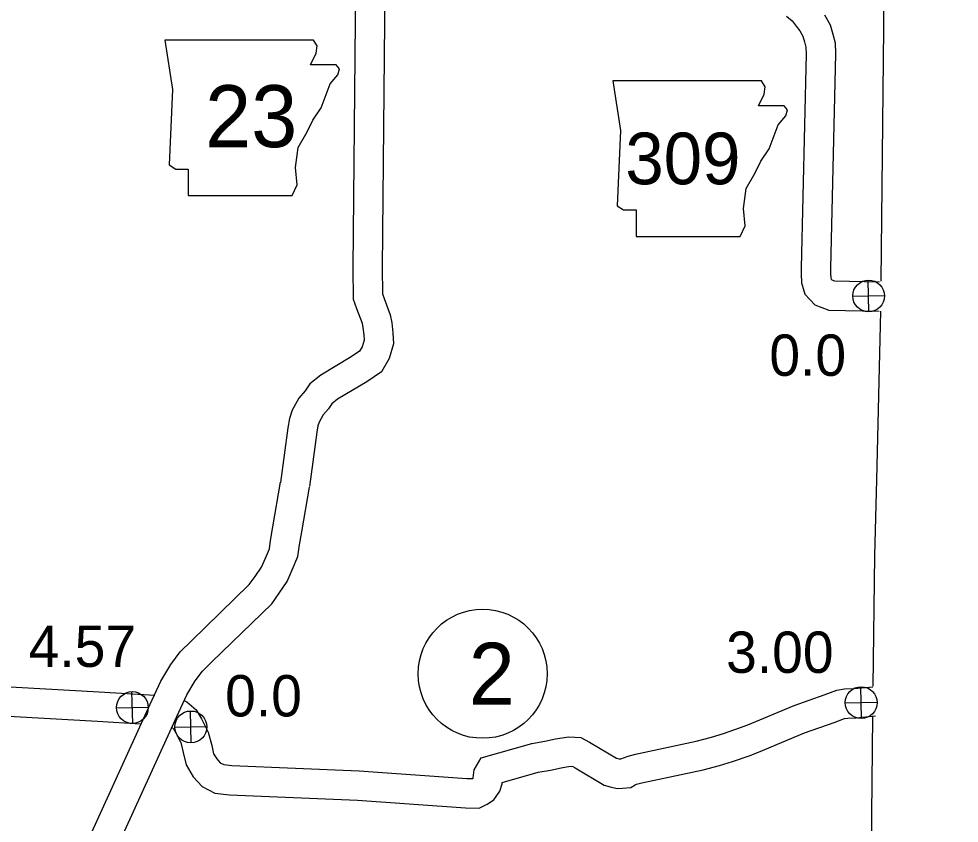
# Model space of a CAD drawing. Extents: x -939622 to -934245, y 1383184 to 1385301.
# Drawn here: x -936194.15 to -936165.29, y 1384570.62 to 1384595.29 of the extents above; entities that cross this region are included whole.
import ezdxf

# ---------------------------------------------------------------- set-up
doc = ezdxf.new("R2010")
doc.units = 0
for name, color, linetype in [('Level 10', 7, 'Continuous'), ('Level 2', 7, 'Continuous'), ('Level 21', 7, 'Continuous'), ('Level 25', 7, 'Continuous'), ('Level 26', 7, 'Continuous'), ('Level 27', 7, 'Continuous')]:
    doc.layers.add(name, color=color, linetype=linetype)

msp = doc.modelspace()

# ---------------------------------------------------------------- linework, layer by layer
at = {"layer": 'Level 10'}
for points in [[(-936183.817, 1384596.308), (-936183.893, 1384587.653), (-936183.882, 1384586.695), (-936183.778, 1384586.409), (-936183.613, 1384585.961), (-936183.584, 1384585.829), (-936183.561, 1384585.594), (-936183.551, 1384585.431), (-936183.611, 1384585.226), (-936183.686, 1384585.095), (-936183.948, 1384584.921), (-936184.873, 1384584.367), (-936185.21, 1384584.101), (-936185.36, 1384583.877), (-936185.551, 1384583.658), (-936185.755, 1384583.285), (-936185.843, 1384583.03), (-936185.89, 1384582.742), (-936186.116, 1384581.066)], [(-936182.917, 1384596.295), (-936182.993, 1384587.655), (-936182.984, 1384586.858), (-936182.933, 1384586.718), (-936182.747, 1384586.215), (-936182.693, 1384585.969), (-936182.663, 1384585.663), (-936182.644, 1384585.328), (-936182.777, 1384584.872), (-936183.01, 1384584.464), (-936183.468, 1384584.159), (-936184.362, 1384583.624), (-936184.541, 1384583.483), (-936184.644, 1384583.329), (-936184.808, 1384583.141), (-936184.929, 1384582.919), (-936184.967, 1384582.809), (-936185, 1384582.61), (-936185.224, 1384580.946)], [(-936170.59, 1384595.378), (-936170.416, 1384595.226), (-936170.289, 1384595.071), (-936170.174, 1384594.92), (-936170.085, 1384594.76), (-936170.033, 1384594.583), (-936169.991, 1384594.423), (-936169.985, 1384594.215), (-936170.131, 1384587.651), (-936170.132, 1384587.465), (-936170.12, 1384587.196), (-936170.019, 1384586.85), (-936169.714, 1384586.52), (-936169.288, 1384586.358), (-936167.746, 1384586.324)], [(-936169.419, 1384595.414), (-936169.25, 1384595.11), (-936169.166, 1384594.825), (-936169.095, 1384594.552), (-936169.084, 1384594.219), (-936169.231, 1384587.64), (-936169.232, 1384587.483), (-936169.226, 1384587.344), (-936169.215, 1384587.306), (-936169.196, 1384587.286), (-936169.113, 1384587.254), (-936167.726, 1384587.224)], [(-936192.57, 1384548.379), (-936192.426, 1384556.309), (-936192.345, 1384562.392), (-936192.332, 1384562.573), (-936192.503, 1384564.235), (-936192.549, 1384564.725), (-936192.522, 1384565.044), (-936192.44, 1384565.717), (-936192.226, 1384569.222), (-936192.094, 1384569.796), (-936192.004, 1384570.12), (-936190.111, 1384574.267), (-936189.791, 1384574.975), (-936189.482, 1384575.491), (-936189.193, 1384575.881), (-936188.85, 1384576.217), (-936187.072, 1384577.94), (-936186.895, 1384578.191), (-936186.701, 1384578.477), (-936186.578, 1384578.75), (-936186.455, 1384579.037), (-936186.424, 1384579.288), (-936186.351, 1384579.71), (-936186.114, 1384581.082)], [(-936191.67, 1384548.363), (-936191.526, 1384556.295), (-936191.445, 1384562.355), (-936191.429, 1384562.588), (-936191.607, 1384564.324), (-936191.646, 1384564.729), (-936191.626, 1384564.951), (-936191.543, 1384565.635), (-936191.332, 1384569.092), (-936191.221, 1384569.575), (-936191.156, 1384569.811), (-936189.292, 1384573.894), (-936188.992, 1384574.557), (-936188.733, 1384574.991), (-936188.513, 1384575.287), (-936188.222, 1384575.572), (-936186.385, 1384577.352), (-936186.155, 1384577.679), (-936185.912, 1384578.037), (-936185.754, 1384578.389), (-936185.578, 1384578.799), (-936185.533, 1384579.155), (-936185.464, 1384579.556), (-936185.227, 1384580.929)], [(-936197.766, 1384575.192), (-936197.705, 1384575.255), (-936197.336, 1384575.373), (-936196.964, 1384575.332), (-936195.735, 1384574.988), (-936195.301, 1384574.86), (-936194.96, 1384574.835), (-936191.676, 1384574.648), (-936189.972, 1384574.547)], [(-936189.092, 1384574.392), (-936188.987, 1384574.347), (-936188.698, 1384574.092), (-936188.541, 1384573.821), (-936188.333, 1384573.416), (-936188.225, 1384573.004), (-936188.166, 1384572.747), (-936188.073, 1384572.589), (-936187.964, 1384572.472), (-936187.858, 1384572.416), (-936187.604, 1384572.385), (-936183.699, 1384572.226), (-936180.394, 1384571.992), (-936180.212, 1384571.987), (-936180.208, 1384571.989), (-936180.201, 1384571.999), (-936180.198, 1384572.009), (-936180.175, 1384572.258), (-936179.955, 1384572.622), (-936178.404, 1384573.062), (-936178.001, 1384573.131), (-936177.671, 1384573.204), (-936177.27, 1384573.272), (-936176.894, 1384573.249), (-936176.627, 1384573.109), (-936175.806, 1384572.618), (-936175.763, 1384572.604), (-936175.718, 1384572.595), (-936175.674, 1384572.597), (-936175.448, 1384572.679), (-936175.224, 1384572.735), (-936173.356, 1384573.135), (-936172.89, 1384573.258), (-936172.522, 1384573.371), (-936172.031, 1384573.54), (-936171.767, 1384573.634), (-936170.355, 1384574.233), (-936169.43, 1384574.561), (-936169.041, 1384574.7), (-936168.802, 1384574.743), (-936168.506, 1384574.753), (-936167.934, 1384574.804)], [(-936197.165, 1384574.448), (-936197.136, 1384574.445), (-936195.983, 1384574.122), (-936195.463, 1384573.97), (-936195.018, 1384573.937), (-936191.728, 1384573.75), (-936190.416, 1384573.672)], [(-936189.433, 1384573.54), (-936189.403, 1384573.514), (-936189.331, 1384573.389), (-936189.178, 1384573.092), (-936189.099, 1384572.79), (-936189.013, 1384572.411), (-936188.799, 1384572.047), (-936188.517, 1384571.745), (-936188.131, 1384571.543), (-936187.678, 1384571.487), (-936183.749, 1384571.328), (-936180.438, 1384571.092), (-936180.017, 1384571.081), (-936179.77, 1384571.199), (-936179.563, 1384571.338), (-936179.385, 1384571.598), (-936179.311, 1384571.829), (-936179.307, 1384571.87), (-936178.205, 1384572.183), (-936177.828, 1384572.248), (-936177.498, 1384572.32), (-936177.222, 1384572.368), (-936177.142, 1384572.362), (-936177.067, 1384572.323), (-936176.177, 1384571.791), (-936175.992, 1384571.733), (-936175.785, 1384571.689), (-936175.623, 1384571.699), (-936175.367, 1384571.711), (-936175.231, 1384571.801), (-936175.186, 1384571.817), (-936175.021, 1384571.858), (-936173.147, 1384572.26), (-936172.643, 1384572.392), (-936172.243, 1384572.515), (-936171.733, 1384572.691), (-936171.44, 1384572.796), (-936170.029, 1384573.393), (-936169.127, 1384573.713), (-936168.808, 1384573.827), (-936168.706, 1384573.846), (-936168.45, 1384573.855), (-936167.853, 1384573.908)]]:
    msp.add_lwpolyline(points, dxfattribs=at)
at = {"layer": 'Level 2'}
for points in [[(-936167.679, 1384587.249), (-936167.596, 1384594.993), (-936167.53, 1384602.899), (-936167.398, 1384611.117), (-936167.214, 1384610.422), (-936167.024, 1384609.617), (-936166.768, 1384608.688), (-936166.461, 1384607.705), (-936166.161, 1384606.713), (-936165.8, 1384605.724), (-936165.368, 1384604.569), (-936164.93, 1384603.475)], [(-936167.811, 1384581.149), (-936167.694, 1384586.329)], [(-936167.925, 1384574.825), (-936167.878, 1384578.827), (-936167.811, 1384581.149)], [(-936191.637, 1384548.388), (-936184.086, 1384547.961), (-936176.198, 1384547.476), (-936168.21, 1384547.235), (-936168.129, 1384555.108), (-936168.033, 1384562.891), (-936167.971, 1384570.876), (-936167.936, 1384573.889)]]:
    msp.add_lwpolyline(points, dxfattribs=at)
at = {"layer": 'Level 21'}
for points in [[(-936189.661, 1384594.642), (-936189.432, 1384593.119), (-936189.534, 1384590.81), (-936189.331, 1384590.683), (-936188.95, 1384590.683), (-936188.95, 1384589.871), (-936185.753, 1384589.871), (-936185.601, 1384590.201), (-936185.651, 1384590.734), (-936185.575, 1384591.343), (-936185.296, 1384591.825), (-936185.118, 1384592.18), (-936184.865, 1384592.561), (-936184.712, 1384592.967), (-936184.585, 1384593.297), (-936184.357, 1384593.576), (-936184.306, 1384593.754), (-936184.408, 1384593.88), (-936185.195, 1384593.88), (-936185.017, 1384594.236), (-936184.991, 1384594.464), (-936185.097, 1384594.639)], [(-936175.913, 1384593.387), (-936175.684, 1384591.864), (-936175.786, 1384589.555), (-936175.583, 1384589.428), (-936175.202, 1384589.428), (-936175.202, 1384588.616), (-936172.005, 1384588.616), (-936171.852, 1384588.946), (-936171.903, 1384589.479), (-936171.827, 1384590.088), (-936171.548, 1384590.57), (-936171.37, 1384590.925), (-936171.116, 1384591.306), (-936170.964, 1384591.712), (-936170.837, 1384592.042), (-936170.609, 1384592.321), (-936170.558, 1384592.499), (-936170.66, 1384592.625), (-936171.446, 1384592.625), (-936171.269, 1384592.981), (-936171.243, 1384593.209), (-936171.349, 1384593.385)]]:
    msp.add_lwpolyline(points, close=True, dxfattribs=at)
at = {"layer": 'Level 26'}
for p, q in [((-936168.055, 1384586.304), (-936168.078, 1384587.28)), ((-936168.555, 1384586.781), (-936167.578, 1384586.803)), ((-936190.649, 1384573.679), (-936190.672, 1384574.655)), ((-936168.283, 1384573.83), (-936168.306, 1384574.806)), ((-936168.782, 1384574.307), (-936167.806, 1384574.329)), ((-936191.149, 1384574.156), (-936190.172, 1384574.178)), ((-936188.855, 1384573.085), (-936188.877, 1384574.061)), ((-936189.354, 1384573.562), (-936188.378, 1384573.584))]:
    msp.add_line(p, q, dxfattribs=at)
for centre in [(-936168.066, 1384586.792), (-936190.66, 1384574.167), (-936168.294, 1384574.318), (-936188.866, 1384573.573)]:
    msp.add_circle(centre, 0.488, dxfattribs=at)
at = {"layer": 'Level 27'}
msp.add_circle((-936179.911, 1384575.203), 1.98, dxfattribs=at)

# ---------------------------------------------------------------- texts
at = {"layer": 'Level 21'}
for s, height, p in [('23', 1.9008, (-936188.427, 1384591.355)), ('309', 1.584, (-936175.532, 1384590.217))]:
    msp.add_text(s, height=height, dxfattribs=at).set_placement(p)
at = {"layer": 'Level 25'}
for s, p in [('0.0', (-936171.111, 1384584.342)), ('4.57', (-936193.845, 1384575.413)), ('3.00', (-936172.439, 1384575.231)), ('0.0', (-936187.813, 1384573.895))]:
    msp.add_text(s, height=1.2672, dxfattribs=at).set_placement(p)
at = {"layer": 'Level 27'}
msp.add_text('2', height=1.901, dxfattribs=at).set_placement((-936180.336, 1384574.253))

doc.saveas('drawing.dxf')
